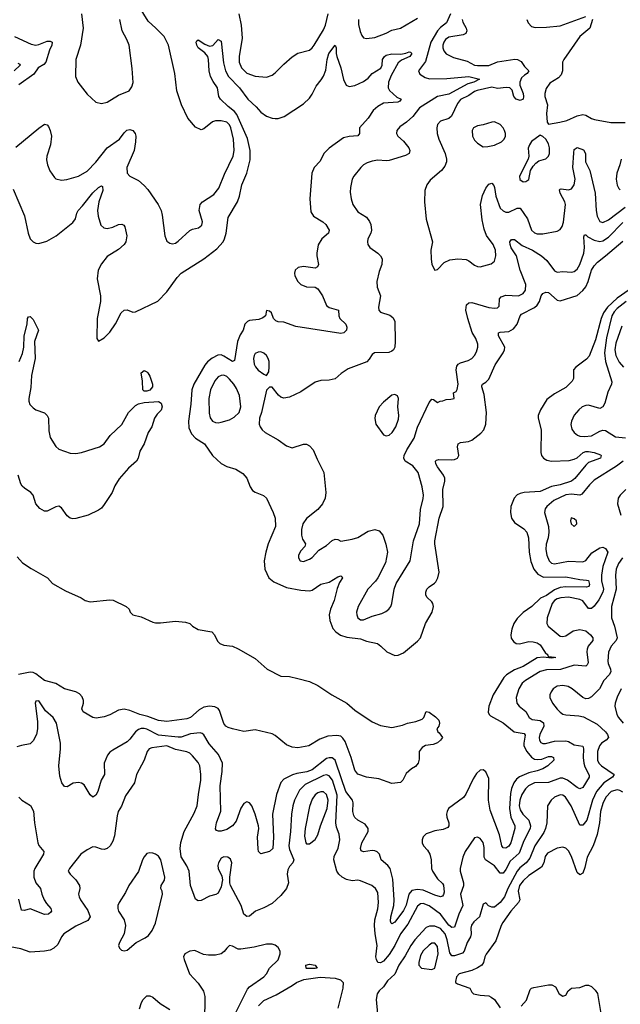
# Model space of a CAD drawing. Header units: inches. Extents: x 1682530 to 1839546, y 640742 to 791647.
# Tile 281 of 656: x 1731936 to 1736153, y 701296 to 708209. Entities that reach past the tile are written whole.
import ezdxf

# ---------------------------------------------------------------- set-up
doc = ezdxf.new("R2010")
doc.units = ezdxf.units.IN
doc.header["$MEASUREMENT"] = 0
doc.layers.add('B7730', color=7, linetype='Continuous')

msp = doc.modelspace()

# ---------------------------------------------------------------- linework, layer by layer
at = {"layer": 'B7730', "color": 5}
for points, elevation in [([(1731910, 707312.7), (1732070, 707447.4), (1732110, 707474.9), (1732130, 707470.6), (1732138, 707458), (1732150, 707431), (1732158.5, 707390), (1732152.6, 707330), (1732127, 707250), (1732125.1, 707225.1), (1732130.6, 707190), (1732148.1, 707148.1), (1732179.8, 707099.8), (1732190.9, 707090.9), (1732230, 707081), (1732266.4, 707086.4), (1732350, 707110.4), (1732410, 707144.9), (1732470, 707209), (1732550.9, 707309.1), (1732638, 707370), (1732670, 707415.3), (1732688.1, 707431.9), (1732710, 707438), (1732731, 707431), (1732746, 707410), (1732751.1, 707390), (1732750.2, 707350.2), (1732741.1, 707290), (1732689.1, 707170), (1732690.3, 707130.4), (1732710, 707110.5), (1732770, 707079.3), (1732810, 707045.5), (1732835.8, 707015.8), (1732908.2, 706910), (1732928.8, 706868.8), (1732937.2, 706837.2), (1732954.6, 706690), (1732970, 706653.4), (1732990, 706638.7), (1733010, 706636), (1733030, 706640.8), (1733050, 706652.6), (1733130, 706728.9), (1733150, 706738.3), (1733192.6, 706747.4), (1733214.4, 706765.6), (1733219.2, 706790), (1733196.4, 706870), (1733203.1, 706910), (1733220.5, 706930), (1733298.8, 706981.2), (1733334.3, 707025.7), (1733374.8, 707125.2), (1733435.7, 707250), (1733441.5, 707290), (1733437.4, 707370), (1733418.7, 707450), (1733410, 707469.7), (1733390, 707488.9), (1733350, 707498.9), (1733310, 707499.1), (1733290, 707491.2), (1733230, 707441.3), (1733210, 707435.6), (1733170, 707454), (1733116.3, 707516.3), (1733073, 707610), (1733039.7, 707710), (1733026.6, 707830), (1732981.1, 708030), (1732950.9, 708090), (1732893.2, 708150), (1732837.2, 708197.2), (1732776.8, 708296.8)], 540), ([(1732369.1, 708249.1), (1732382.6, 708150), (1732364.2, 708030), (1732331.3, 707930), (1732328.7, 707808.7), (1732345.5, 707770), (1732410, 707684.9), (1732470, 707630.6), (1732510, 707619.1), (1732550, 707630.6), (1732630, 707679.5), (1732705.2, 707710), (1732723.8, 707736.2), (1732732.6, 707767.4), (1732727, 707867), (1732704.5, 708030), (1732689.5, 708070), (1732656.2, 708130), (1732640.5, 708210)], 560), ([(1733473.8, 708250), (1733490.3, 708170), (1733498.6, 708078.6), (1733478, 707950), (1733476.5, 707910), (1733492.7, 707870), (1733530, 707833.8), (1733590, 707811.5), (1733670, 707806), (1733710, 707819.5), (1733730, 707834.6), (1733790, 707896.5), (1733850, 707948.7), (1733890, 707973.4), (1733970, 707995.3), (1733990, 708010.4), (1734003.5, 708030), (1734070, 708137), (1734082.9, 708170), (1734102.1, 708250)], 540), ([(1734961.4, 708250), (1734932.8, 708187.2), (1734890, 708153.8), (1734869.4, 708130.6), (1734822.3, 708050), (1734785.2, 707914.8), (1734736.4, 707850), (1734745.2, 707825.3), (1734783.8, 707803.8), (1734813.9, 707793.9), (1734935.2, 707795.2), (1735090, 707810.4), (1735165.3, 707790), (1735123.6, 707770), (1735082.3, 707757.7), (1734950, 707686.3), (1734869.8, 707669.8), (1734742.8, 707590), (1734696.9, 707530), (1734651.4, 707488.6), (1734604, 707456), (1734584.2, 707430), (1734582, 707410), (1734590.4, 707390), (1734630, 707356), (1734668.9, 707310), (1734675.2, 707290), (1734670.2, 707269.8), (1734645.1, 707254.9), (1734530, 707220.3), (1734510, 707217.7), (1734450, 707222.9), (1734410, 707215.9), (1734376.6, 707203.4), (1734351, 707189), (1734332, 707170), (1734281.3, 707110), (1734271.5, 707088.4), (1734258.3, 707030), (1734256.7, 706996.7), (1734262.6, 706950), (1734275.6, 706910), (1734310, 706859.5), (1734370, 706821.6), (1734392.4, 706792.4), (1734402.6, 706770), (1734407, 706730), (1734402.4, 706710), (1734381.6, 706670), (1734377.1, 706650), (1734380.5, 706630), (1734393.4, 706610), (1734450.7, 706570), (1734470.3, 706550.3), (1734480.5, 706530), (1734478, 706490), (1734459.9, 706440.1), (1734443, 706370), (1734445.5, 706330), (1734470.4, 706270), (1734454.9, 706190), (1734458, 706170), (1734470, 706156.3), (1734535.3, 706135.3), (1734557.1, 706117.1), (1734571.2, 706091.2), (1734573, 705950), (1734569, 705910), (1734559.6, 705890), (1734550, 705881.5), (1734526.9, 705873.1), (1734427.3, 705870), (1734410, 705857), (1734390, 705824.5), (1734373, 705807), (1734242.9, 705757.1), (1734194.2, 705725.8), (1734150, 705687.6), (1734110, 705678), (1734050, 705675.8), (1734010, 705664.4), (1733910, 705595.4), (1733830, 705557.4), (1733791.5, 705551.5), (1733770, 705558.4), (1733752.7, 705572.7), (1733710, 705629.2), (1733690, 705629.2), (1733670, 705608), (1733634.4, 705450), (1733619.5, 705410), (1733617.6, 705370), (1733624.4, 705350), (1733638, 705330), (1733659.1, 705310), (1733750, 705259.5), (1733810, 705217.1), (1733850, 705203.8), (1733930, 705228), (1733950, 705228), (1733970, 705218), (1733996.4, 705190), (1734023.7, 705123.7), (1734072.2, 705030), (1734084.9, 704890), (1734081.1, 704850), (1734062.6, 704810), (1734030.3, 704770), (1733950, 704706.8), (1733923, 704670), (1733914.6, 704630), (1733913.8, 704590), (1733921.3, 704561.3), (1733942.4, 704530), (1733939.3, 704510), (1733910, 704478.7), (1733894.3, 704450), (1733894.9, 704430), (1733906, 704410), (1733930, 704405.3), (1733970, 704420.3), (1733990, 704433.4), (1734035.8, 704484.2), (1734090, 704517.1), (1734130, 704551.7), (1734150, 704561.6), (1734170, 704559.3), (1734190, 704547.6), (1734270, 704560.7), (1734310, 704573.8), (1734382.8, 704617.2), (1734428.9, 704628.9), (1734459.7, 704619.7), (1734486.7, 704590), (1734507.6, 704527.6), (1734518.3, 704470), (1734504.2, 704395.8), (1734451.7, 704290), (1734434.2, 704265.8), (1734379.6, 704210), (1734312.7, 704090), (1734301.8, 704050), (1734302.4, 704030), (1734309.4, 704009.4), (1734330, 703996.1), (1734350, 703995.6), (1734410, 704021.4), (1734479.3, 704040.7), (1734506.6, 704053.4), (1734529, 704071), (1734542.6, 704090), (1734549.8, 704110), (1734566.2, 704210), (1734578.3, 704250), (1734677.3, 704410), (1734701.4, 704550), (1734744.3, 704670), (1734749.9, 704770), (1734770, 704846.8), (1734770.7, 704870), (1734762.9, 704930), (1734734.2, 705030), (1734697.6, 705077.6), (1734642.4, 705110), (1734633.5, 705130), (1734635.8, 705150), (1734654.2, 705190), (1734706.8, 705270), (1734730, 705347.7), (1734810, 705520.7), (1734830, 705544.7), (1734842, 705542), (1734870, 705522), (1734888.4, 705531.6), (1734907.3, 705532.7), (1734930, 705542), (1734963.6, 705543.6), (1734986, 705550), (1734982, 705590), (1735000.9, 705599.1), (1735008.4, 705611.6), (1735015.8, 705650), (1734999.5, 705750), (1735004.8, 705775.2), (1735015.3, 705790), (1735030, 705800.2), (1735084.8, 705815.2), (1735110, 705829), (1735129.7, 705850), (1735143.7, 705876.3), (1735152.9, 705910), (1735152, 705930), (1735138.7, 705970), (1735113.3, 706013.3), (1735082.3, 706110), (1735069.2, 706170), (1735073.8, 706206.2), (1735090, 706221.3), (1735110, 706223.2), (1735230, 706187.5), (1735270, 706182.8), (1735290, 706184.9), (1735301.6, 706198.4), (1735303.9, 706250), (1735316.2, 706263.8), (1735350, 706275), (1735439.3, 706270), (1735470, 706285.8), (1735487.8, 706310), (1735489.1, 706350), (1735449.9, 706449.9), (1735423.4, 706550), (1735387.9, 706607.9), (1735380.1, 706630), (1735378.3, 706650), (1735390, 706666.5), (1735410, 706665.3), (1735464, 706624), (1735535.9, 706590), (1735600.7, 706550), (1735637.4, 706517.4), (1735690, 706445), (1735710, 706436.2), (1735750, 706440.2), (1735810, 706436.5), (1735830, 706440.2), (1735850, 706456.1), (1735868.5, 706490), (1735897.1, 706570), (1735901.7, 706610), (1735896.3, 706683.7), (1735902.6, 706697.4), (1735910, 706698), (1735924.9, 706684.9), (1735970, 706659.8), (1736010, 706651.9), (1736030, 706655.3), (1736070, 706681.2), (1736170, 706785)], 540), ([(1735497.1, 708210), (1735505.5, 708185.5), (1735530, 708160.5), (1735554.4, 708154.4), (1735635.1, 708155.1), (1735730, 708166.4), (1735910, 708230.8)], 580), ([(1734314.5, 708210), (1734315.5, 708175.5), (1734326, 708126), (1734337.4, 708097.4), (1734350, 708082), (1734370, 708076.4), (1734430, 708083.1), (1734510, 708113.4), (1734550, 708134.9), (1734610, 708148.8), (1734730, 708219.8)], 540), ([(1735043.5, 708210), (1735046.9, 708190), (1735070.2, 708150), (1735075.4, 708130), (1735069.3, 708110.7), (1735050, 708101.1), (1734950, 708085.8), (1734926.7, 708070), (1734914.5, 708050), (1734907.6, 708030), (1734907.5, 708010), (1734913.8, 707990), (1734930, 707969.1), (1734982.5, 707942.5), (1735077.5, 707917.5), (1735130, 707889.4), (1735150, 707885.8), (1735230, 707887.5), (1735291.5, 707911.5), (1735412.5, 707932.5), (1735431.3, 707930), (1735456.1, 707916.1), (1735480.7, 707880.7), (1735510.6, 707850), (1735498.8, 707830), (1735479.9, 707820.1), (1735460.2, 707799.8), (1735446.7, 707770), (1735448, 707750), (1735471.4, 707690), (1735474.3, 707670), (1735470, 707649.6), (1735450, 707641.3), (1735420.9, 707650), (1735405.1, 707670), (1735394.5, 707714.5), (1735378, 707730), (1735352.3, 707732.2), (1735290, 707725.6), (1735250, 707734.7), (1735148.3, 707711.7), (1735130, 707704.8), (1735090, 707676.4), (1735031.8, 707648.2), (1735010, 707620.5), (1734968.1, 707531.9), (1734950, 707514.7), (1734890, 707496.3), (1734870, 707472.7), (1734864.7, 707450), (1734866.7, 707410), (1734879.7, 707370), (1734924.2, 707270), (1734933.6, 707230), (1734932.4, 707210), (1734920.3, 707179.7), (1734898.5, 707150), (1734819.1, 707080.9), (1734794, 707050), (1734781.3, 707010), (1734778.7, 706930), (1734789, 706809), (1734834.4, 706650), (1734823, 706590), (1734824, 706530), (1734830.7, 706490), (1734850, 706451), (1734870, 706454), (1734917.3, 706502.8), (1734956.6, 706523.4), (1735011.3, 706528.7), (1735070, 706524.9), (1735090, 706516.4), (1735130, 706486), (1735150, 706476.4), (1735170, 706474), (1735245.7, 706494.3), (1735270, 706513.4), (1735280.3, 706550), (1735276.8, 706590), (1735261.5, 706630), (1735214.4, 706694.4), (1735197.4, 706737.4), (1735182.6, 706802.6), (1735172.4, 706910), (1735185.4, 706974.6), (1735210, 707026), (1735230, 707054), (1735250, 707061.6), (1735265.1, 707045.1), (1735270, 707031), (1735280.1, 706970), (1735310, 706886.4), (1735330, 706865.5), (1735350, 706856.8), (1735370, 706857.8), (1735430, 706885.8), (1735450, 706884.4), (1735502, 706810), (1735530.2, 706730.2), (1735550, 706713.1), (1735570, 706705.4), (1735610, 706704.3), (1735710, 706724.2), (1735730, 706736.4), (1735744, 706756), (1735753.6, 706786.4), (1735768.4, 706910), (1735764.1, 706930), (1735729.8, 706990), (1735726.5, 707013.5), (1735730, 707019.1), (1735738.9, 707021.1), (1735790, 707015.1), (1735810, 707020.9), (1735829.9, 707050), (1735835.7, 707090), (1735820.2, 707170), (1735825.9, 707274.1), (1735830, 707297.1), (1735850, 707312.4), (1735894.4, 707294.4), (1735908.9, 707270), (1735908.1, 707210), (1735938.9, 707150), (1735976, 706990), (1735982.6, 706870), (1735990.1, 706830.1), (1736010, 706791.5), (1736030, 706785.4), (1736070, 706804.1), (1736187.7, 706892.3)], 560), ([(1735957.8, 708210), (1735938.4, 708150), (1735869.4, 708090.6), (1735756.9, 707930), (1735748.3, 707910), (1735746.3, 707850), (1735737.9, 707822.1), (1735718.9, 707801.1), (1735658.1, 707761.9), (1735633.6, 707726.3), (1735624.3, 707690), (1735624.3, 707670), (1735641.2, 707610), (1735635.3, 707550), (1735640.7, 707490), (1735650, 707476), (1735728.7, 707490), (1735778.7, 707501.3), (1735850, 707534), (1735890, 707542.6), (1735910, 707537.6), (1735950, 707514.9), (1735971.9, 707508.1), (1736086.6, 707486.6), (1736186.5, 707486.5)], 580), ([(1731900.5, 708090), (1732016.1, 708036.1), (1732050, 708030.2), (1732070, 708033.4), (1732130, 708056.6), (1732150, 708057.6), (1732164.4, 708050), (1732161.6, 708030), (1732144.8, 707995.2), (1732119.7, 707910), (1732105.8, 707894.2), (1732066.7, 707870), (1732034.8, 707825.2), (1731930, 707750.6)], 540), ([(1731890, 707019.3), (1731970.5, 706830.5), (1731995.9, 706710), (1732010, 706670.3), (1732030, 706647.9), (1732050, 706638.6), (1732070, 706636.2), (1732126.9, 706653.1), (1732192.8, 706690), (1732310, 706785.8), (1732328.3, 706810), (1732336.8, 706850), (1732346, 706870), (1732378.3, 706901.7), (1732450, 706993), (1732490, 707031.1), (1732510, 707043.1), (1732517.4, 707037.4), (1732519.3, 707010), (1732491.3, 706930), (1732483.1, 706870), (1732486.6, 706830), (1732506.7, 706766.7), (1732527.1, 706747.1), (1732550, 706743.6), (1732590, 706751.8), (1732630, 706770.4), (1732653.4, 706773.4), (1732666.6, 706766.6), (1732673.9, 706753.9), (1732689.1, 706690), (1732680.7, 706650), (1732670.1, 706629.9), (1732630, 706594.2), (1732550, 706545.1), (1732510, 706495.1), (1732487.2, 706450), (1732481.1, 706390), (1732504, 706270), (1732502.7, 706230), (1732481.1, 706110), (1732478, 705970), (1732490, 705952), (1732530, 705974.8), (1732570, 706014.8), (1732610, 706074), (1732648.5, 706151.5), (1732669.3, 706170), (1732690, 706172.7), (1732730, 706156.4), (1732750, 706157.6), (1732906.9, 706233.1), (1732970, 706297), (1733042.4, 706397.6), (1733070, 706428.9), (1733230, 706528.7), (1733319.4, 706600.6), (1733364.2, 706650), (1733375.3, 706670), (1733386.8, 706710), (1733399.6, 706820.4), (1733466.6, 706930), (1733480.6, 706970), (1733495.9, 707050), (1733530.4, 707130), (1733555, 707225), (1733553.7, 707290), (1733534.8, 707374.8), (1733461.9, 707541.9), (1733444, 707564), (1733399.1, 707599.1), (1733347, 707650), (1733334.3, 707670), (1733325.7, 707730), (1733293.6, 707773.6), (1733276.1, 707810), (1733267.5, 707850), (1733262.9, 707930), (1733257.2, 707950), (1733237, 707977), (1733190, 708009.8), (1733179.1, 708030), (1733176.2, 708050), (1733180.1, 708059.9), (1733190, 708067.7), (1733235.9, 708035.9), (1733270, 708022), (1733292.1, 708027.9), (1733330, 708068.4), (1733350, 708057.1), (1733366.7, 707906.7), (1733381.4, 707850), (1733403.3, 707810), (1733479, 707730), (1733538.3, 707650), (1733597.3, 707597.3), (1733630, 707560.2), (1733670, 707531.2), (1733710, 707516.9), (1733730, 707514.9), (1733750, 707515.3), (1733794, 707530), (1733930, 707618.9), (1733970, 707657.6), (1733990, 707686), (1734017, 707743), (1734053.8, 707786.2), (1734068.7, 707811.3), (1734085, 707855), (1734095.7, 707930), (1734106.3, 707970), (1734150, 708030.6), (1734158.7, 708010), (1734157.6, 707970), (1734162.2, 707950), (1734190.2, 707870), (1734208.8, 707788.8), (1734228.7, 707748.7), (1734250, 707739), (1734290, 707746.5), (1734350, 707774.3), (1734382.1, 707797.9), (1734411.6, 707830), (1734471.1, 707868.9), (1734481, 707890), (1734483.9, 707930), (1734498.2, 707950), (1734510, 707958.3), (1734550, 707969.2), (1734612.9, 707967.1), (1734646.6, 707973.4), (1734670, 707984), (1734681, 707981), (1734690, 707972), (1734675.3, 707950), (1734616.6, 707923.4), (1734594.3, 707905.7), (1734543.9, 707816.1), (1734526.2, 707770), (1734523, 707730), (1734531.5, 707711.5), (1734583.5, 707663.5), (1734613.4, 707650), (1734604.1, 707635.9), (1734590, 707629.1), (1734490, 707622.3), (1734450, 707599.8), (1734418.5, 707570), (1734381.9, 707518.1), (1734321.7, 707450), (1734321.3, 707410), (1734310, 707392.3), (1734250, 707388.4), (1734210, 707378.3), (1734110, 707306), (1734072.4, 707270), (1734045.4, 707214.6), (1734002.6, 707170), (1733986.7, 707130), (1733973.4, 706950), (1733979.9, 706859.9), (1733999.5, 706830), (1734064.4, 706790), (1734084.9, 706770), (1734108.5, 706730), (1734104.4, 706710), (1734056.4, 706670), (1734032.9, 706627.1), (1734021.8, 706570), (1734021.8, 706550), (1734034, 706490), (1734027.3, 706472.7), (1734010, 706463.5), (1733930, 706476.3), (1733891.3, 706470), (1733870.4, 706449.6), (1733865.5, 706430), (1733868.2, 706410), (1733888.5, 706370), (1733910, 706348.8), (1733950, 706333.4), (1734010, 706330.4), (1734030, 706319.3), (1734062.6, 706270), (1734090, 706203.1), (1734108.7, 706188.7), (1734175.3, 706170), (1734177.5, 706130), (1734183.9, 706110), (1734226, 706070), (1734233.6, 706050), (1734230.3, 706030), (1734212, 706010), (1734190, 706006.2), (1733874.2, 706054.2), (1733790, 706084.7), (1733750, 706088), (1733734.1, 706094.2), (1733718.4, 706110), (1733705.2, 706150), (1733690, 706162.7), (1733670, 706168), (1733661, 706130), (1733644.2, 706115.8), (1733615.5, 706104.5), (1733550, 706096.4), (1733535.5, 706090), (1733517.6, 706070), (1733505.3, 706030), (1733484.2, 705995.8), (1733464.5, 705950), (1733444.2, 705815.8), (1733430, 705808.1), (1733370, 705847.5), (1733350, 705855), (1733326.9, 705853.1), (1733286.8, 705833.2), (1733253.8, 705806.2), (1733235.9, 705784.1), (1733158.9, 705650), (1733143.8, 705610), (1733137.9, 705510), (1733120.4, 705390), (1733124, 705344), (1733142.1, 705302.1), (1733170, 705271.8), (1733233.8, 705230), (1733290.2, 705150.2), (1733350, 705092.4), (1733390, 705072), (1733454.1, 705054.1), (1733503.7, 705023.7), (1733530, 704991), (1733553.4, 704930), (1733570, 704904), (1733590, 704890.6), (1733648.6, 704868.6), (1733668.7, 704848.7), (1733716.3, 704750), (1733730.5, 704710), (1733732, 704650), (1733680.3, 704530), (1733663.6, 704470), (1733653.8, 704410), (1733656.5, 704350), (1733686.3, 704290), (1733721.5, 704261.5), (1733810, 704221.8), (1733910, 704203.8), (1733970, 704198.2), (1733990, 704203.8), (1734050, 704246.7), (1734110, 704260.8), (1734170, 704298), (1734190, 704304), (1734198.8, 704298.8), (1734202, 704290), (1734182.2, 704257.8), (1734165.4, 704214.6), (1734143.5, 704130), (1734119.4, 704070), (1734110.2, 704030), (1734114, 703990), (1734135.4, 703935.4), (1734155.6, 703910), (1734188.1, 703888), (1734233.4, 703873.4), (1734330, 703861.2), (1734370, 703844.5), (1734448.5, 703828.5), (1734471.7, 703811.7), (1734513, 703770), (1734570, 703744.2), (1734593.6, 703746.4), (1734630, 703764.4), (1734730, 703845.7), (1734749.8, 703870.2), (1734786, 703970), (1734831.5, 704050), (1734842.5, 704090), (1734837.8, 704110), (1734830, 704121.1), (1734793.6, 704153.6), (1734787.1, 704170), (1734787.6, 704190), (1734795.6, 704210), (1734810, 704227.4), (1734848.1, 704251.9), (1734857.3, 704262.7), (1734872.6, 704290), (1734880.6, 704330), (1734851.1, 704528.9), (1734851.6, 704550), (1734882.3, 704710), (1734909.3, 704790.7), (1734907.8, 704910), (1734921.7, 704970), (1734920.6, 704990), (1734912, 705010), (1734869.8, 705070), (1734858.8, 705090), (1734855.1, 705110), (1734862.9, 705117.1), (1734878.6, 705121.4), (1734970, 705118.5), (1734990, 705120.2), (1735010, 705129.2), (1735018.5, 705150), (1735009.8, 705210), (1735014.5, 705230), (1735030, 705241.3), (1735088.2, 705248.2), (1735110, 705256.8), (1735173.9, 705306.1), (1735195.2, 705330), (1735209.9, 705370.1), (1735213.5, 705450), (1735197.1, 705577.1), (1735180.3, 705630), (1735181.4, 705638.6), (1735186, 705650), (1735210, 705663.5), (1735230, 705684.7), (1735274.2, 705785.8), (1735331.6, 705870), (1735340.8, 705890), (1735343.2, 705910), (1735297, 705990), (1735297.4, 706010), (1735310, 706015), (1735370, 706018.5), (1735402.7, 706037.3), (1735429.5, 706070), (1735449.5, 706130.5), (1735458.4, 706141.6), (1735550, 706189.1), (1735570, 706204.2), (1735586.3, 706230), (1735598.1, 706270), (1735610, 706287.2), (1735630, 706296), (1735650, 706294.5), (1735710, 706238.6), (1735730, 706235.5), (1735850, 706272.5), (1735890, 706308), (1735910, 706333), (1735928.2, 706370), (1735950, 706450.3), (1735970, 706481.7), (1735993, 706507), (1736050, 706550.1), (1736170, 706654.6)], 520), ([(1731924.2, 707904.2), (1731936.7, 707896.7), (1731939.5, 707890), (1731897.8, 707850)], 520), ([(1736158.5, 707230), (1736150.2, 707190), (1736128.3, 707130), (1736123.2, 707090), (1736130, 707047.3), (1736142.7, 707022.7), (1736153.1, 707013.1)], 580), ([(1736270, 706348.8), (1736130, 706253.1), (1736062.1, 706190), (1736036.2, 706150), (1736019.4, 706110), (1735977.9, 705962.1), (1735934.1, 705845.9), (1735915, 705825), (1735841.6, 705770), (1735825.5, 705750), (1735824.4, 705690), (1735815.5, 705670), (1735770, 705626), (1735690, 705581.6), (1735637.1, 705542.9), (1735591.6, 705470), (1735576.9, 705430), (1735575.6, 705410), (1735596.8, 705330), (1735594.2, 705170), (1735599.2, 705150), (1735613.4, 705130), (1735637.3, 705117.3), (1735670, 705109), (1735793.6, 705113.7), (1735830, 705122.5), (1735850, 705133.2), (1735891.6, 705170), (1735910, 705177.3), (1735930, 705178.2), (1735970.5, 705170), (1736013.9, 705153.8), (1736018.7, 705150), (1736013.8, 705130), (1735930, 705100.2), (1735910, 705082), (1735833.3, 704986.7), (1735810.7, 704969.3), (1735730, 704942.9), (1735670, 704931.6), (1735590, 704895.7), (1735477.3, 704890), (1735450, 704882.8), (1735430, 704871.8), (1735409, 704850), (1735384.6, 704790), (1735381.5, 704750), (1735389.5, 704710), (1735410, 704677.8), (1735475.2, 704635.2), (1735496.9, 704610), (1735508.4, 704570), (1735513.1, 704470), (1735525.7, 704405.7), (1735545.6, 704350), (1735574.9, 704314.9), (1735614.8, 704294.8), (1735770, 704296.6), (1735870, 704278.3), (1735914.8, 704274.8), (1735930.6, 704270.6), (1735935.6, 704244.4), (1735931, 704229), (1735915.9, 704224.1), (1735770, 704227.3), (1735730, 704221.5), (1735690, 704205.8), (1735634.8, 704165.2), (1735592.8, 704147.2), (1735531, 704089), (1735470, 704046.3), (1735430, 704003.7), (1735406.6, 703970), (1735391.9, 703930), (1735383.7, 703890), (1735385.7, 703865.7), (1735402.2, 703842.2), (1735421.3, 703830), (1735445.8, 703825.8), (1735510, 703842.8), (1735541.9, 703841.9), (1735570, 703833.9), (1735590, 703819.8), (1735625.1, 703765.1), (1735644.9, 703750), (1735643.7, 703743.7), (1735650, 703737.3), (1735690, 703734.4), (1735699.3, 703730), (1735670, 703726.5), (1735613.8, 703733.8), (1735570, 703728.3), (1735471.1, 703668.9), (1735410, 703644.7), (1735355, 703610), (1735336.1, 703590), (1735260.4, 703470), (1735230.1, 703390), (1735226.2, 703346.2), (1735231.7, 703331.7), (1735242.4, 703322.4), (1735330, 703272.1), (1735408.5, 703210), (1735477.6, 703197.6), (1735485.3, 703185.3), (1735475, 703130), (1735476.1, 703110), (1735497.2, 703070), (1735530, 703030.6), (1735550, 703018.3), (1735570, 703014.7), (1735601.7, 703018.3), (1735650, 703036.8), (1735670, 703036.8), (1735683.7, 703030), (1735686.7, 703010), (1735643.1, 702970), (1735609.1, 702950), (1735570, 702935), (1735510, 702921.4), (1735446.2, 702893.8), (1735423.7, 702876.3), (1735405, 702850), (1735390, 702811.2), (1735382.8, 702777.2), (1735375.7, 702670), (1735384, 702610), (1735412, 702550), (1735412.9, 702530), (1735384.8, 702430), (1735370, 702406.2), (1735350, 702393.3), (1735330, 702395.1), (1735321.7, 702410), (1735305.3, 702485.3), (1735239.5, 702659.5), (1735227.6, 702730), (1735230, 702882.4), (1735210, 702928.9), (1735190, 702942), (1735170, 702938.9), (1735143.7, 702916.3), (1735121.1, 702878.9), (1735069.3, 702770.7), (1735052.4, 702747.6), (1734946, 702670), (1734936.6, 702650), (1734933.5, 702630), (1734935, 702610), (1734949.5, 702570), (1734950.2, 702550), (1734941.3, 702538.7), (1734910, 702523.2), (1734850, 702513.6), (1734810, 702500.8), (1734790, 702492.7), (1734770, 702472.4), (1734762.2, 702450), (1734762.7, 702430), (1734771.3, 702410), (1734799, 702379), (1734816.1, 702350), (1734825.9, 702310), (1734827.1, 702250), (1734834.6, 702230), (1734870, 702177.1), (1734904.5, 702144.5), (1734911.9, 702131.9), (1734915.8, 702084.2), (1734912.6, 702067.4), (1734903.8, 702056.2), (1734890, 702051.9), (1734850, 702062.5), (1734770, 702098.1), (1734730, 702102.3), (1734690, 702095.5), (1734667.3, 702070), (1734650, 701992.9), (1734630, 701954.7), (1734570, 701873.8), (1734550, 701861), (1734544.8, 701864.8), (1734540.6, 701880.6), (1734542.1, 701910), (1734563.8, 701990), (1734566.5, 702030), (1734554.9, 702174.9), (1734537, 702250), (1734520.8, 702270), (1734473.6, 702310), (1734462.7, 702350), (1734446.8, 702366.8), (1734430, 702374.3), (1734410, 702376.3), (1734350, 702366.2), (1734333.6, 702373.6), (1734329.9, 702390), (1734338.8, 702430), (1734382.6, 702510), (1734383, 702530), (1734360.7, 702560.7), (1734309.8, 702590), (1734290, 702606.6), (1734281.3, 702621.3), (1734275.4, 702650), (1734277.8, 702710), (1734272.3, 702730), (1734225.9, 702790), (1734159.2, 702990), (1734150, 703010.5), (1734130, 703026.7), (1734110, 703027.6), (1734090, 703020.8), (1733990, 702942.8), (1733951.2, 702928.8), (1733882.7, 702917.3), (1733852.5, 702907.5), (1733790, 702875.9), (1733770, 702853.1), (1733740.1, 702770), (1733711.8, 702630), (1733717.5, 702470), (1733712.5, 702390), (1733690, 702369.8), (1733630, 702353.3), (1733613.3, 702370), (1733610, 702388), (1733605.5, 702470), (1733616.2, 702530), (1733612.6, 702550), (1733590, 702632), (1733565.6, 702690), (1733550, 702710.9), (1733530, 702716.8), (1733510, 702706.9), (1733490, 702672.8), (1733457, 702583), (1733430, 702549.8), (1733390, 702524.5), (1733350, 702511.1), (1733331.4, 702511.4), (1733317, 702517), (1733310, 702528.7), (1733316.9, 702570), (1733348.1, 702651.9), (1733342.9, 702830), (1733358.5, 702930), (1733360.9, 702990), (1733331.9, 703050), (1733266, 703126), (1733230, 703188.5), (1733218.2, 703198.2), (1733203, 703203), (1733134.4, 703194.4), (1733070, 703172.8), (1733048, 703172), (1732910, 703186.8), (1732830, 703227.4), (1732810, 703232.7), (1732790, 703232.8), (1732770, 703226.1), (1732749.4, 703210), (1732710, 703158.4), (1732690, 703139.8), (1732590, 703081), (1732570, 703066.9), (1732553.6, 703046.4), (1732528.8, 702990), (1732531.1, 702910), (1732507.3, 702870), (1732483.9, 702790), (1732470, 702765.1), (1732450, 702751.6), (1732430, 702766.6), (1732390, 702836.2), (1732370, 702849.6), (1732350, 702853.6), (1732312.1, 702847.9), (1732270, 702822.7), (1732250, 702825.2), (1732231.2, 702851.2), (1732217.6, 702897.6), (1732211.6, 702970), (1732222.9, 703090), (1732222, 703130), (1732193.6, 703270), (1732172.3, 703310), (1732116.5, 703356.5), (1732070, 703426), (1732050, 703424), (1732044.4, 703410), (1732062.3, 703282.3), (1732061.7, 703230), (1732053.4, 703190), (1732030, 703146), (1732010, 703124.5), (1731950, 703114), (1731916.9, 703103.1)], 520), ([(1736194.5, 706230), (1736130, 706180.1), (1736110, 706157.3), (1736094.4, 706130), (1736055.3, 705975.3), (1736042.9, 705870), (1736050.1, 705810.1), (1736093.3, 705666.7), (1736091.5, 705650), (1736065.5, 705594.5), (1736044.3, 705515.7), (1736030, 705489.6), (1736010, 705479.7), (1735930, 705502.4), (1735910, 705500.9), (1735885.3, 705490), (1735862.3, 705470), (1735830, 705431.3), (1735810.5, 705390.5), (1735806.5, 705366.5), (1735812.7, 705332.8), (1735830, 705310.4), (1735852.7, 705292.7), (1735870, 705284.6), (1735901.8, 705281.8), (1735950, 705287.2), (1736010, 705320.2), (1736030, 705325.8), (1736050, 705324), (1736120, 705280), (1736190, 705273.4)], 540), ([(1731931.5, 705808.5), (1731955.2, 705864.8), (1731964.4, 705910), (1731968.2, 705990), (1731989.1, 706070), (1731990, 706111.3), (1731998.6, 706121.4), (1732010, 706124.4), (1732030, 706103.1), (1732068.1, 706030), (1732039.2, 705950), (1732044.2, 705830), (1732020.1, 705710), (1732014.6, 705625.4), (1731999.5, 705550), (1732001.2, 705530), (1732008.1, 705508.1), (1732030, 705483.5), (1732050.3, 705470), (1732109.4, 705449.4), (1732130.2, 705430), (1732138.6, 705410), (1732141.8, 705321.8), (1732150, 705276.3), (1732190, 705212.2), (1732210, 705194.3), (1732290, 705164.4), (1732330, 705162), (1732370.4, 705170.4), (1732497, 705210), (1732530, 705230.2), (1732571.3, 705290), (1732652.7, 705367.3), (1732699.6, 705450), (1732750, 705499.2), (1732770, 705510.8), (1732810, 705521.6), (1732910, 705529.1), (1732930, 705516.9), (1732935.8, 705490), (1732930, 705468.2), (1732901.5, 705438.5), (1732882.3, 705410), (1732863.7, 705350), (1732838.4, 705310), (1732810.4, 705230), (1732780.8, 705179.2), (1732767.4, 705130), (1732755.6, 705110), (1732700, 705060), (1732634.5, 704985.5), (1732604.7, 704935.3), (1732585, 704890), (1732530, 704805.4), (1732510, 704780.1), (1732490, 704764.5), (1732416.8, 704730), (1732330, 704706.8), (1732310, 704705.4), (1732290, 704709.8), (1732270, 704725.6), (1732230, 704781.6), (1732210, 704793.4), (1732190, 704788.6), (1732130, 704758.8), (1732110, 704758.9), (1732077.9, 704777.9), (1732049.3, 704809.3), (1732030, 704870), (1732015.4, 704890), (1731970, 704919), (1731954.6, 704934.6), (1731945, 704950), (1731925.2, 705010)], 480), ([(1736162.9, 706057.1), (1736121.8, 705938.2), (1736115.4, 705890), (1736122.3, 705850), (1736145.1, 705805.1), (1736176.6, 705770)], 560), ([(1736172.3, 705110), (1736126.4, 705073.6), (1735970, 704975), (1735936.3, 704943.7), (1735881.9, 704878.1), (1735868.7, 704871.3), (1735810, 704878.2), (1735770, 704873.1), (1735686.8, 704833.2), (1735636.5, 704790), (1735625.3, 704774.7), (1735620.2, 704750), (1735648.1, 704650), (1735652.2, 704610), (1735646.6, 704570), (1735633.3, 704526.7), (1735629.5, 704490), (1735636.8, 704450), (1735653.7, 704410), (1735670, 704394.3), (1735690, 704388.3), (1735790, 704407.1), (1735890, 704402.4), (1735910, 704411.6), (1735953.9, 704466.2), (1736010, 704502), (1736030, 704506.2), (1736050, 704496.2), (1736064.8, 704470), (1736063.8, 704463.8), (1736030.9, 704370), (1736020.8, 704310), (1736021.6, 704270), (1736035.1, 704210), (1736030.4, 704189.6), (1736003.4, 704136.6), (1735970, 704091.4), (1735950, 704074.2), (1735930, 704073.8), (1735890, 704128.7), (1735870, 704138.8), (1735790, 704153.7), (1735734.8, 704150), (1735710, 704142.7), (1735690.2, 704130), (1735675.8, 704110), (1735638.9, 704010), (1735637.3, 703970), (1735647.2, 703950), (1735730, 703881.7), (1735750, 703877.8), (1735770, 703883.9), (1735822.6, 703917.4), (1735870, 703928.3), (1735910, 703918.9), (1735944.2, 703890), (1735960.7, 703870), (1735960.7, 703850), (1735928.1, 703810), (1735920.2, 703790), (1735918.4, 703770), (1735926.3, 703693.7), (1735921.5, 703678.5), (1735910, 703669.8), (1735830, 703676.2), (1735732.1, 703647.9), (1735634.7, 703645.3), (1735590, 703633.7), (1735488, 703570), (1735464.3, 703550), (1735440.9, 703510), (1735422.6, 703450), (1735426.7, 703410), (1735442.3, 703390), (1735490, 703351.2), (1735513.2, 703310), (1735535.4, 703295.4), (1735590, 703289.5), (1735613.3, 703273.3), (1735615, 703250), (1735587.5, 703190), (1735583.7, 703170), (1735585, 703150), (1735594, 703134), (1735610, 703126.8), (1735627.7, 703127.7), (1735690, 703143), (1735770, 703144.8), (1735790, 703141.6), (1735830, 703118.2), (1735889.2, 703109.2), (1735894.2, 703090), (1735891.8, 703030), (1735896.1, 702990), (1735903.7, 702963.7), (1735935.5, 702904.5), (1735935.2, 702890), (1735890, 702818), (1735870, 702809.7), (1735850, 702819.1), (1735781.4, 702870), (1735750, 702884), (1735730, 702883.1), (1735650, 702854.1), (1735550, 702852.2), (1735508, 702830), (1735487.2, 702810), (1735460.8, 702770), (1735447, 702730), (1735443.9, 702690), (1735450, 702662.4), (1735469.5, 702630), (1735510.1, 702590), (1735522, 702550), (1735521.1, 702530), (1735476.4, 702443.6), (1735442.5, 702357.5), (1735379.7, 702300.3), (1735350, 702242.8), (1735330, 702216.4), (1735310, 702216), (1735270, 702268.2), (1735205.8, 702310), (1735196.8, 702330), (1735196.9, 702396.9), (1735190, 702432), (1735170, 702460.7), (1735150, 702469.6), (1735130, 702464.5), (1735062.8, 702370), (1735046.9, 702330), (1735028.7, 702250), (1735028.9, 702230), (1735052.4, 702150), (1735052.2, 702127.8), (1735032.2, 702070), (1735047.4, 701990), (1735019.1, 701930), (1734990, 701838.3), (1734970, 701836.5), (1734950, 701852.7), (1734890, 701928.7), (1734810, 701988.5), (1734770, 702003.9), (1734750, 702001), (1734730, 701984.8), (1734660.8, 701859.2), (1734609.6, 701790), (1734570.1, 701710), (1734530, 701645), (1734490, 701598.9), (1734470, 701587.4), (1734450, 701589), (1734440.2, 701610), (1734437.4, 701630), (1734446.4, 701710), (1734432.4, 701790), (1734427.4, 701850), (1734429.8, 701890), (1734450, 701966.8), (1734456.2, 702010), (1734450, 702081.2), (1734434, 702110), (1734409.4, 702130), (1734330, 702162.6), (1734310, 702166.9), (1734270, 702162.4), (1734230, 702172.8), (1734200.5, 702190), (1734177.4, 702210), (1734163, 702230), (1734141.4, 702310), (1734145.1, 702334.9), (1734172.9, 702392.9), (1734183.5, 702450), (1734178.5, 702490), (1734160.6, 702540.6), (1734155.7, 702570), (1734164.2, 702764.2), (1734131.9, 702870), (1734110, 702900.6), (1734090, 702906.2), (1734070, 702903.1), (1733940.2, 702839.8), (1733900.1, 702799.9), (1733865.6, 702730), (1733853.9, 702690), (1733845.5, 702630), (1733838.1, 702510), (1733824.7, 702410), (1733830, 702382), (1733860.2, 702310), (1733854.6, 702290), (1733830, 702264.2), (1733818.6, 702241.4), (1733814.9, 702210), (1733824.2, 702150), (1733810.3, 702110), (1733770, 702059.7), (1733710, 702004.7), (1733650, 701973.3), (1733592.7, 701950), (1733550, 701915.1), (1733530, 701911.8), (1733509.8, 701929.8), (1733490.8, 701990), (1733416.4, 702130), (1733411.7, 702150), (1733411.6, 702188.4), (1733426, 702290), (1733416.3, 702316.3), (1733397.2, 702330), (1733370, 702330.8), (1733350, 702321.1), (1733331.5, 702290), (1733327.1, 702270), (1733329.2, 702249.2), (1733356.5, 702196.5), (1733359.5, 702170), (1733350, 702122), (1733330, 702077.2), (1733313, 702067), (1733270, 702056), (1733210, 702025.1), (1733190, 702022), (1733170, 702034), (1733135.1, 702130), (1733126, 702230), (1733108.9, 702268.9), (1733070.7, 702330.7), (1733062.6, 702390), (1733067.3, 702432.7), (1733091.4, 702508.6), (1733162.3, 702637.7), (1733182.8, 702690), (1733190.5, 702770), (1733207.9, 702870), (1733209.1, 702910), (1733201.6, 702970), (1733190, 702994), (1733150, 703041), (1733130, 703058.4), (1733108.6, 703068.6), (1733030, 703086), (1732970, 703110.4), (1732863.6, 703096.4), (1732845.3, 703090), (1732830.2, 703070), (1732810, 703009.5), (1732756, 702910), (1732742, 702850), (1732680.2, 702759.8), (1732652.2, 702687.8), (1732627.2, 702650), (1732619.6, 702620.4), (1732601.6, 702478.4), (1732590, 702442.7), (1732571.3, 702408.7), (1732550, 702389.6), (1732530, 702382.9), (1732510, 702385.1), (1732470, 702399.5), (1732450, 702400.9), (1732410, 702381.6), (1732366.7, 702350), (1732285.5, 702250), (1732276.3, 702230), (1732290.4, 702210), (1732331.6, 702170), (1732356.1, 702130), (1732357.7, 702110), (1732348.9, 702070), (1732352.9, 702050), (1732362.3, 702030), (1732415, 701955), (1732431.2, 701910), (1732414.4, 701885.6), (1732330, 701845.7), (1732246.4, 701790), (1732230.4, 701770), (1732203.9, 701716.1), (1732176.4, 701690), (1732150, 701676.8), (1732110, 701668.5), (1732010, 701662.6), (1731944.7, 701684.7), (1731870, 701700.3)], 540), ([(1736191.8, 704910), (1736152.2, 704870), (1736138.4, 704850), (1736134.4, 704810), (1736156.2, 704730)], 560), ([(1731918.3, 704438.3), (1731956.5, 704396.5), (1732016.1, 704356.1), (1732130.7, 704290), (1732166.8, 704250), (1732258.7, 704198.7), (1732366.8, 704150), (1732396, 704130), (1732430, 704122.4), (1732570, 704134.9), (1732592.8, 704132.8), (1732684.7, 704090), (1732704.7, 704070), (1732712, 704050), (1732731.1, 704031.1), (1732790, 704017.3), (1732870, 703979.5), (1732890, 703974.4), (1732924.8, 703975.2), (1733030, 703985.5), (1733099.9, 703979.9), (1733130, 703970.6), (1733150.7, 703950), (1733190, 703928.2), (1733284.7, 703910), (1733304.9, 703890), (1733325.5, 703845.5), (1733341, 703830), (1733370, 703817.1), (1733430, 703810.4), (1733470, 703792.4), (1733590, 703723.8), (1733674.8, 703650), (1733770, 703599.1), (1733830, 703597.6), (1733890, 703583.6), (1733970, 703561.6), (1734030, 703535.5), (1734127.9, 703467.9), (1734232.2, 703410), (1734290, 703361.6), (1734410, 703279.1), (1734470, 703253), (1734550, 703240.7), (1734624.5, 703255.5), (1734658, 703270), (1734718.4, 703281.6), (1734760.9, 703299.1), (1734773.2, 703310), (1734790, 703351.3), (1734810, 703346.8), (1734855.3, 703315.3), (1734878.8, 703290), (1734882.8, 703270), (1734878.8, 703250), (1734864.7, 703230), (1734871.3, 703210), (1734882, 703202), (1734904.7, 703170), (1734891, 703150), (1734870, 703132.3), (1734839.9, 703120.1), (1734785.8, 703114.2), (1734761.2, 703098.8), (1734741.6, 703070), (1734742, 703018), (1734734.8, 702990), (1734714, 702966), (1734686.8, 702950), (1734650, 702917.2), (1734626.8, 702870), (1734610, 702853.2), (1734550, 702847.3), (1734458.8, 702878.8), (1734370, 702891), (1734310, 702911.1), (1734290, 702938.9), (1734264.2, 703030), (1734221.7, 703141.7), (1734205.8, 703165.8), (1734190, 703178), (1734163.4, 703183.4), (1734100.6, 703179.3), (1734042.4, 703157.6), (1733966, 703110), (1733890, 703096), (1733850, 703101.5), (1733810, 703116.9), (1733730, 703183.7), (1733710, 703194), (1733590, 703223.4), (1733510, 703211), (1733429.5, 703229.5), (1733400.6, 703240.6), (1733384.2, 703250), (1733368.7, 703268.8), (1733340, 703360), (1733330, 703373.4), (1733305.5, 703385.5), (1733270, 703389.2), (1733230, 703382.9), (1733196.9, 703363.1), (1733135.6, 703310), (1733110, 703299.7), (1732970, 703280.8), (1732910, 703288.3), (1732835.8, 703315.8), (1732780.5, 703330), (1732710, 703359.8), (1732670, 703367.3), (1732630, 703361.2), (1732570, 703328.3), (1732530, 703314.5), (1732473.8, 703306.2), (1732450, 703308.8), (1732380.9, 703350), (1732373.7, 703370), (1732383.5, 703410), (1732383.5, 703430), (1732374.3, 703454.3), (1732355.8, 703475.8), (1732329.3, 703489.3), (1732250, 703510.8), (1732190, 703547.8), (1732110, 703569.6), (1732050, 703617.2), (1732030, 703625.9), (1732010, 703627.8), (1731927.2, 703612.8)], 480), ([(1736168.4, 704430), (1736139.8, 704390), (1736124.1, 704350), (1736119.5, 704310), (1736123.6, 704210), (1736091.2, 704090), (1736090.2, 704010), (1736111.6, 703951.6), (1736130.1, 703870), (1736123.9, 703850), (1736088.8, 703810), (1736071.1, 703768.9), (1736066.3, 703706.3), (1736068.6, 703688.6), (1736084.6, 703650), (1736086.3, 703630), (1736073.9, 703610), (1736037, 703570), (1736007.9, 703512.1), (1735950, 703455.8), (1735930, 703444.2), (1735910, 703441.6), (1735890, 703449.6), (1735816.2, 703510), (1735786.6, 703526.6), (1735750, 703535), (1735710, 703530.6), (1735680.9, 703510), (1735666.5, 703490), (1735659, 703470), (1735658.3, 703450), (1735677.3, 703410), (1735710, 703367.9), (1735730, 703346.7), (1735750, 703333.8), (1735770, 703327.6), (1735862, 703322), (1735895.1, 703315.1), (1735990, 703262), (1736048.6, 703210), (1736064, 703190), (1736071, 703170), (1736054, 703150), (1736021.8, 703130), (1736006.3, 703110), (1735992.1, 703070), (1735992.6, 703010), (1736001.9, 702990), (1736021.8, 702970), (1736110.3, 702910), (1736097.5, 702890), (1736036.8, 702850), (1735986.4, 702790), (1735957.7, 702730), (1735917.1, 702590), (1735890, 702554.6), (1735870, 702554.7), (1735808.3, 702690), (1735769, 702750), (1735750, 702764.4), (1735730, 702768), (1735690, 702750.6), (1735666.7, 702730), (1735642.8, 702690), (1735636.3, 702570), (1735628.4, 702530), (1735616.4, 702503.6), (1735554.1, 702410), (1735518.4, 702321.6), (1735492.5, 702290), (1735446.5, 702253.5), (1735428.1, 702231.8), (1735363.8, 702110), (1735340.1, 702050), (1735310, 702010.6), (1735270, 701979.4), (1735250, 701977.2), (1735228.5, 701988.5), (1735210, 702009.4), (1735190, 701999.3), (1735163.9, 701910), (1735125.3, 701874.7), (1735108.7, 701851.3), (1735104.5, 701830), (1735106.4, 701790), (1735100.8, 701770), (1735077, 701730), (1735057.7, 701670), (1735044.9, 701655.1), (1734990, 701636.5), (1734970, 701636.8), (1734957, 701657.1), (1734938.1, 701750), (1734922.9, 701790), (1734890, 701827.8), (1734850, 701845.2), (1734814.1, 701845.9), (1734790, 701835.7), (1734711.5, 701748.5), (1734682.8, 701710), (1734643.5, 701636.5), (1734598.8, 701570), (1734571, 701509), (1734518.8, 701461.2), (1734490, 701419.7), (1734460.3, 701390), (1734447, 701370), (1734439.2, 701330), (1734448.6, 701228.6)], 560), ([(1736158.2, 703510), (1736131.7, 703451.7), (1736116.5, 703410), (1736114.9, 703390), (1736129.2, 703330), (1736139.7, 703310), (1736172.4, 703270)], 580), ([(1736170, 702786.2), (1736150, 702797.7), (1736130, 702801.4), (1736090, 702789.9), (1736051.7, 702750), (1736030, 702707.2), (1736013.8, 702650), (1736007.8, 702570), (1735991.5, 702488.5), (1735962.1, 702410), (1735920.9, 702330), (1735904.1, 702255.9), (1735890, 702217), (1735870, 702205.1), (1735850, 702222), (1735810, 702335.1), (1735790, 702373), (1735770, 702392.8), (1735750, 702399.1), (1735710, 702392.9), (1735642, 702358), (1735625.4, 702334.6), (1735616.3, 702290), (1735600.1, 702259.9), (1735510, 702200.6), (1735470, 702162.8), (1735444.9, 702130), (1735434.8, 702090), (1735446.8, 702030), (1735439.1, 702010), (1735383.9, 701950), (1735327.3, 701870), (1735316.3, 701850), (1735278.1, 701741.9), (1735211.5, 701648.5), (1735201.8, 701630), (1735193.5, 701590), (1735180.5, 701570), (1735150, 701551.4), (1735110, 701534.8), (1735020.7, 701510), (1735003, 701490), (1734995.3, 701455.3), (1734996, 701450), (1735010, 701440.7), (1735096, 701410), (1735110, 701382), (1735122, 701370), (1735170, 701359.5), (1735230, 701355.3), (1735247.3, 701347.3), (1735269.3, 701329.3), (1735310, 701272.4)], 580), ([(1731931.1, 702751.1), (1731950.4, 702730), (1732012.5, 702692.5), (1732032.6, 702652.6), (1732039.1, 702570), (1732062.9, 702430), (1732071.8, 702411.8), (1732105.7, 702370), (1732103.6, 702350), (1732042.2, 702250), (1732036.3, 702230), (1732034.8, 702190), (1732048.8, 702150), (1732083.5, 702110), (1732091.6, 702070), (1732108.6, 702028.6), (1732124.1, 702004.1), (1732155.5, 701970), (1732159.7, 701950), (1732155.9, 701944.1), (1732138, 701930), (1732110, 701927.4), (1732010, 701966), (1731970, 701954), (1731950, 701958), (1731930, 702034.5)], 520), ([(1733456.2, 701243.8), (1733536.4, 701403.6), (1733550, 701419.7), (1733649.7, 701490), (1733669.7, 701510), (1733690, 701550.4), (1733750, 701608.2), (1733764, 701650), (1733764, 701670), (1733750, 701696.2), (1733730, 701712), (1733710, 701719.6), (1733670, 701717.4), (1733583.1, 701696.9), (1733490, 701682.4), (1733470, 701683.7), (1733430, 701704.2), (1733410, 701708.4), (1733390, 701691.2), (1733372.6, 701667.4), (1733350, 701650.7), (1733310, 701642), (1733261.7, 701641.7), (1733227, 701647), (1733165.5, 701674.5), (1733130.3, 701669.7), (1733094.8, 701650), (1733087.3, 701630), (1733090.6, 701610), (1733128.4, 701510), (1733190, 701444.2), (1733227.5, 701387.5), (1733235, 701350), (1733234.7, 701170)], 560), ([(1733613.6, 701286.4), (1733650, 701323), (1733737.2, 701362.8), (1733850, 701427.8), (1733878.9, 701450), (1733930.4, 701469.6), (1734045.7, 701485.7), (1734150, 701479.8), (1734187.7, 701467.7), (1734208.1, 701450), (1734205.4, 701410), (1734168.9, 701268.9)], 540), ([(1735456.3, 701283.7), (1735494.1, 701325.9), (1735520, 701400), (1735529.3, 701410.7), (1735544.8, 701415.2), (1735650, 701432.7), (1735672.6, 701432.6), (1735698.4, 701418.4), (1735724.9, 701370), (1735750, 701354), (1735770, 701361), (1735788.1, 701391.9), (1735810, 701408.5), (1735870, 701413.4), (1735910, 701430.7), (1735930, 701430.7), (1735950, 701422), (1735976.5, 701396.5), (1735992.4, 701372.4), (1736022.9, 701190)], 580), ([(1732776.6, 701263.4), (1732791.2, 701308.8), (1732802.9, 701330), (1732830, 701356.3), (1732850, 701355.5), (1732870, 701346), (1732922.4, 701302.4), (1732990, 701260.4)], 540)]:
    msp.add_lwpolyline(points, dxfattribs=dict(at, elevation=elevation))
for points, elevation in [([(1735270, 707491.6), (1735250, 707489.5), (1735191.3, 707470), (1735150, 707463.5), (1735123.1, 707450), (1735112.2, 707430), (1735115.8, 707390), (1735130, 707362), (1735150, 707341.6), (1735190, 707317.1), (1735222, 707318), (1735270, 707328.5), (1735318, 707350), (1735338, 707370), (1735346.6, 707390), (1735346.6, 707410), (1735339.5, 707430), (1735329.6, 707450), (1735310, 707473.3)], 580), ([(1735590, 707398), (1735530, 707354), (1735514.8, 707330), (1735507.1, 707307.1), (1735511, 707250), (1735506.8, 707230), (1735445.7, 707110), (1735447.1, 707087.1), (1735470, 707070.6), (1735490, 707073), (1735510, 707085.5), (1735523.7, 707150), (1735540.8, 707179.2), (1735558.9, 707201.1), (1735582, 707218), (1735630, 707230.8), (1735649.2, 707250), (1735656.2, 707270), (1735656.3, 707310), (1735650, 707337.2), (1735630, 707369.2), (1735610, 707389)], 580), ([(1733630, 705876.1), (1733610, 705875.6), (1733590, 705864.7), (1733582, 705850), (1733577.7, 705830), (1733582.7, 705790), (1733590.9, 705770.9), (1733610, 705747.2), (1733650, 705719.1), (1733670, 705711), (1733684.5, 705735.5), (1733688.5, 705771.6), (1733687.6, 705810), (1733681.4, 705830), (1733669.7, 705850), (1733650, 705867.2)], 540), ([(1732830, 705599.8), (1732810, 705601), (1732799.7, 705610), (1732798.5, 705670), (1732789.6, 705730), (1732810, 705746), (1732830, 705737.3), (1732835.5, 705730), (1732850, 705706), (1732868.5, 705650), (1732868.5, 705630), (1732850, 705608.7)], 480), ([(1733370, 705712.8), (1733350, 705711.3), (1733330, 705700.6), (1733305.9, 705674.1), (1733276.2, 705610), (1733263.6, 705550), (1733265.8, 705445.8), (1733272.5, 705412.5), (1733290, 705390.3), (1733310, 705379.6), (1733330, 705378.5), (1733350, 705383.6), (1733410, 705400.3), (1733442.5, 705417.5), (1733476.2, 705450), (1733488.3, 705490), (1733478.6, 705570), (1733459.1, 705619.1), (1733440.2, 705650), (1733410, 705686), (1733390, 705703.9)], 540), ([(1734570, 705576.4), (1734548.5, 705571.5), (1734490, 705524.4), (1734459.1, 705490), (1734431.7, 705430), (1734428.6, 705408.6), (1734436.3, 705370), (1734490, 705294), (1734510, 705286.4), (1734530, 705292.2), (1734552.1, 705310), (1734576.8, 705350), (1734595.7, 705404.3), (1734598.5, 705430), (1734591.3, 705490), (1734596.8, 705550), (1734588.3, 705568.3)], 560), ([(1735808.5, 704711.5), (1735803.8, 704690), (1735808.5, 704670), (1735830, 704651), (1735849, 704670), (1735845.2, 704690), (1735830, 704705.2)], 560), ([(1734050, 702788), (1734030, 702781.8), (1734010, 702765.8), (1733990, 702736), (1733970, 702685.1), (1733941, 702530), (1733936.2, 702476.2), (1733944.4, 702430), (1733950, 702423.1), (1733970, 702422), (1734010, 702452.4), (1734030, 702486.3), (1734048.2, 702550), (1734096, 702670), (1734102.3, 702730), (1734090, 702769.7), (1734070, 702787.9)], 560), ([(1732850, 702360.7), (1732830, 702354.5), (1732810, 702332.7), (1732798, 702310), (1732770.2, 702229.8), (1732703.1, 702130), (1732679.9, 702080.1), (1732634, 702010), (1732625.7, 701990), (1732624.2, 701970), (1732630, 701951), (1732670.2, 701890.2), (1732679.1, 701850), (1732669.3, 701790.7), (1732636.3, 701730), (1732630.8, 701710), (1732636, 701690), (1732650, 701676), (1732670, 701670.8), (1732690, 701677.3), (1732755.1, 701730), (1732817.1, 701762.9), (1732839.6, 701780.4), (1732866.6, 701813.4), (1732890, 701866.8), (1732938, 702070), (1732936.8, 702090), (1732927, 702110), (1732928.8, 702130), (1732953.3, 702166.7), (1732954.4, 702190), (1732928.3, 702310), (1732910, 702336.9), (1732890, 702351.3), (1732870, 702357.6)], 560), ([(1734850, 701726.6), (1734830, 701724.4), (1734810, 701712.2), (1734770, 701672.2), (1734750, 701638.3), (1734737.7, 701590), (1734739.1, 701570), (1734758, 701550), (1734830, 701541), (1734850, 701550.5), (1734873.9, 701650), (1734870, 701701.6)], 580), ([(1734010, 701547.1), (1733950, 701548.8), (1733947, 701550), (1733946, 701570), (1733970, 701579.1), (1734010, 701570.4), (1734024.7, 701550)], 540)]:
    msp.add_lwpolyline(points, close=True, dxfattribs=dict(at, elevation=elevation))

doc.saveas('drawing.dxf')
